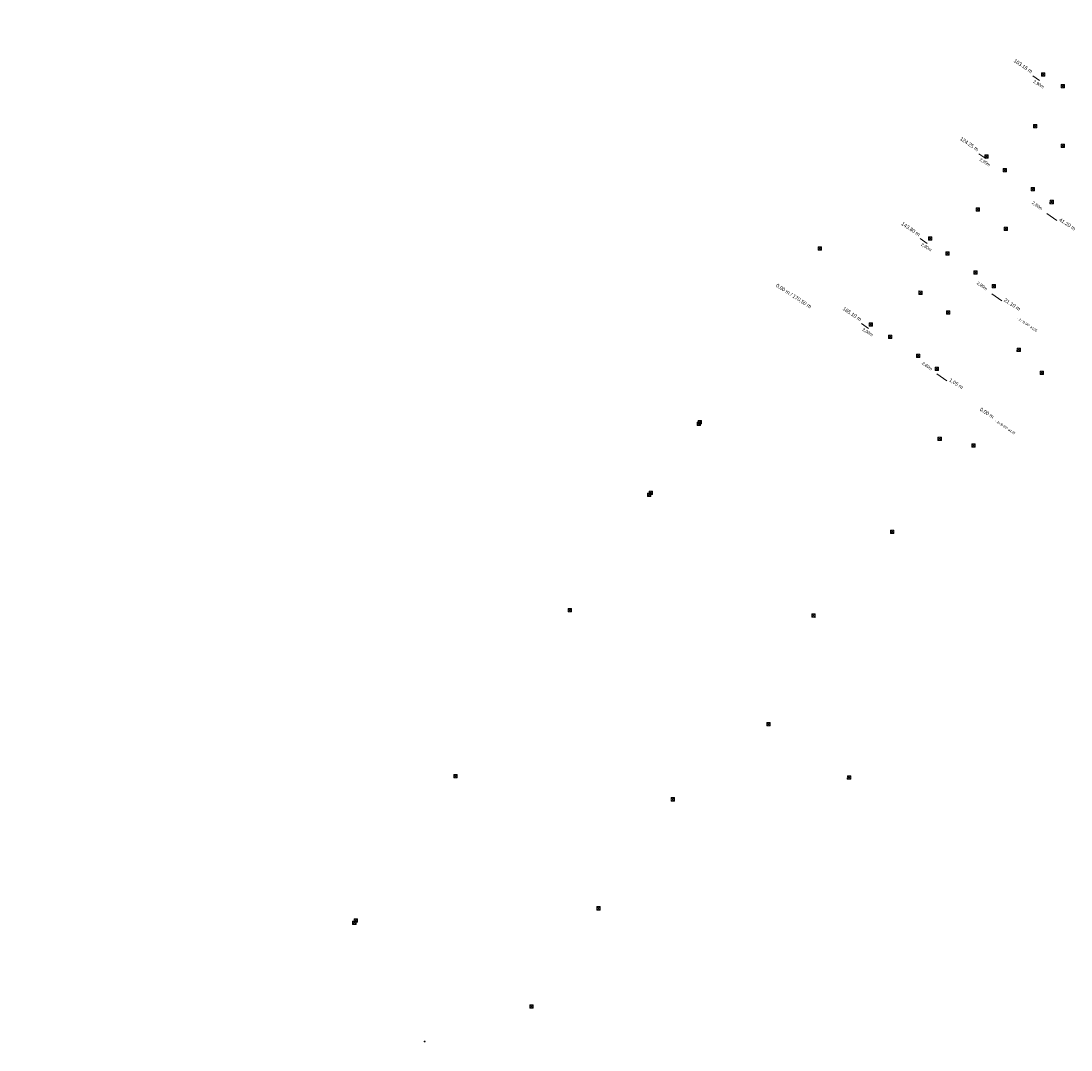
# Model space of a CAD drawing. Header units: inches. Extents: x 0 to 191500, y 0 to 342750.
# Tile 396 of 547: x 187389 to 187605, y 333113 to 333326. Entities that reach past the tile are written whole.
import ezdxf

# ---------------------------------------------------------------- set-up
doc = ezdxf.new("R2010")
doc.units = ezdxf.units.IN
doc.header["$MEASUREMENT"] = 0
doc.linetypes.add('RI-GWA_HUISAANSLUITING', pattern=[23, 4, -1.8, 2.6, -1.8, 4.6, -1.8, 4.6, -1.8])
doc.linetypes.add('RI-HWA_KOLKAANSLUITING', pattern=[4.3, 2.5, -1.8])
doc.layers.get('0').update_dxf_attribs({"lineweight": 20})
for name, color, linetype, lineweight in [('ECW', 150, 'Continuous', 20), ('N-WE-RI-GWA-MAATVOERING-T25', 30, 'RI-GWA_HUISAANSLUITING', 20), ('N-WE-RI-HWA_KOLK-S', 150, 'Continuous', 20), ('N-WE-RI-HWA_KOLKAANSLUITING', 150, 'RI-HWA_KOLKAANSLUITING', 20), ('N-WE-RI-INLAAT', 7, 'Continuous', 20), ('Tekst algemeen', 7, 'Continuous', 20)]:
    doc.layers.add(name, color=color, linetype=linetype, lineweight=lineweight)
picture_1 = doc.add_image_def('image1.ecw', size_in_pixel=(220000, 285000))

# ---------------------------------------------------------------- blocks, each defined once
blk = doc.blocks.new('A$C2C270354')
h = blk.add_hatch(color=256)
h.dxf.hatch_style = 1
edge = h.paths.add_edge_path()
edge.add_arc((0, 0), 0.1, 0, 360)
blk.add_circle((0, 0), 0.1)

msp = doc.modelspace()

# ---------------------------------------------------------------- linework, layer by layer
at = {"layer": 'N-WE-RI-HWA_KOLK-S'}
for p, q in [((187599.26452, 333314.80897), (187599.26303, 333314.11252)), ((187599.26303, 333314.11252), (187599.96097, 333314.80748)), ((187599.26452, 333314.80897), (187599.95948, 333314.11103)), ((187599.96097, 333314.80748), (187599.26452, 333314.80897)), ((187599.95948, 333314.11103), (187599.96097, 333314.80748)), ((187599.26303, 333314.11252), (187599.95948, 333314.11103)), ((187603.31052, 333312.39797), (187603.30903, 333311.70152)), ((187603.30903, 333311.70152), (187604.00697, 333312.39648)), ((187603.31052, 333312.39797), (187604.00548, 333311.70003)), ((187604.00697, 333312.39648), (187603.31052, 333312.39797)), ((187604.00548, 333311.70003), (187604.00697, 333312.39648)), ((187603.30903, 333311.70152), (187604.00548, 333311.70003)), ((187597.61152, 333304.12497), (187597.61003, 333303.42852)), ((187597.61003, 333303.42852), (187598.30797, 333304.12348)), ((187597.61003, 333303.42852), (187598.30648, 333303.42703)), ((187597.61152, 333304.12497), (187598.30648, 333303.42703)), ((187598.30797, 333304.12348), (187597.61152, 333304.12497)), ((187598.30648, 333303.42703), (187598.30797, 333304.12348)), ((187603.30952, 333300.06497), (187603.30803, 333299.36852)), ((187603.30803, 333299.36852), (187604.00597, 333300.06348)), ((187603.30803, 333299.36852), (187604.00448, 333299.36703)), ((187603.30952, 333300.06497), (187604.00448, 333299.36703)), ((187604.00597, 333300.06348), (187603.30952, 333300.06497)), ((187604.00448, 333299.36703), (187604.00597, 333300.06348)), ((187587.59952, 333297.88597), (187587.59803, 333297.18952)), ((187587.59803, 333297.18952), (187588.29597, 333297.88448)), ((187587.59803, 333297.18952), (187588.29448, 333297.18803)), ((187587.59952, 333297.88597), (187588.29448, 333297.18803)), ((187588.29597, 333297.88448), (187587.59952, 333297.88597)), ((187588.29448, 333297.18803), (187588.29597, 333297.88448)), ((187591.38952, 333295.08797), (187591.38803, 333294.39152)), ((187591.38803, 333294.39152), (187592.08597, 333295.08648)), ((187591.38952, 333295.08797), (187592.08448, 333294.39003)), ((187592.08597, 333295.08648), (187591.38952, 333295.08797)), ((187592.08448, 333294.39003), (187592.08597, 333295.08648)), ((187591.38803, 333294.39152), (187592.08448, 333294.39003)), ((187597.15252, 333291.14097), (187597.15103, 333290.44452)), ((187597.15103, 333290.44452), (187597.84897, 333291.13948)), ((187597.15103, 333290.44452), (187597.84748, 333290.44303)), ((187597.15252, 333291.14097), (187597.84748, 333290.44303)), ((187597.84897, 333291.13948), (187597.15252, 333291.14097)), ((187597.84748, 333290.44303), (187597.84897, 333291.13948)), ((187601.02952, 333288.50097), (187601.02803, 333287.80452)), ((187601.02803, 333287.80452), (187601.72597, 333288.49948)), ((187601.02952, 333288.50097), (187601.72448, 333287.80303)), ((187601.72597, 333288.49948), (187601.02952, 333288.50097)), ((187601.72448, 333287.80303), (187601.72597, 333288.49948)), ((187585.78452, 333286.95297), (187585.78303, 333286.25652)), ((187585.78303, 333286.25652), (187586.48097, 333286.95148)), ((187585.78303, 333286.25652), (187586.47948, 333286.25503)), ((187585.78452, 333286.95297), (187586.47948, 333286.25503)), ((187586.48097, 333286.95148), (187585.78452, 333286.95297)), ((187586.47948, 333286.25503), (187586.48097, 333286.95148)), ((187601.02803, 333287.80452), (187601.72448, 333287.80303)), ((187591.55552, 333282.98597), (187591.55403, 333282.28952)), ((187591.55403, 333282.28952), (187592.25197, 333282.98448)), ((187591.55403, 333282.28952), (187592.25048, 333282.28803)), ((187591.55552, 333282.98597), (187592.25048, 333282.28803)), ((187592.25197, 333282.98448), (187591.55552, 333282.98597)), ((187592.25048, 333282.28803), (187592.25197, 333282.98448)), ((187575.96352, 333280.96297), (187575.96203, 333280.26652)), ((187575.96203, 333280.26652), (187576.65997, 333280.96148)), ((187575.96203, 333280.26652), (187576.65848, 333280.26503)), ((187575.96352, 333280.96297), (187576.65848, 333280.26503)), ((187576.65997, 333280.96148), (187575.96352, 333280.96297)), ((187576.65848, 333280.26503), (187576.65997, 333280.96148)), ((187553.21652, 333278.89497), (187553.21503, 333278.19852)), ((187553.21503, 333278.19852), (187553.91297, 333278.89348)), ((187553.21503, 333278.19852), (187553.91148, 333278.19703)), ((187553.21652, 333278.89497), (187553.91148, 333278.19703)), ((187553.91297, 333278.89348), (187553.21652, 333278.89497)), ((187553.91148, 333278.19703), (187553.91297, 333278.89348)), ((187579.54852, 333277.88797), (187579.54703, 333277.19152)), ((187579.54703, 333277.19152), (187580.24497, 333277.88648)), ((187579.54852, 333277.88797), (187580.24348, 333277.19003)), ((187580.24497, 333277.88648), (187579.54852, 333277.88797)), ((187580.24348, 333277.19003), (187580.24497, 333277.88648)), ((187579.54703, 333277.19152), (187580.24348, 333277.19003)), ((187585.32852, 333273.93097), (187585.32703, 333273.23452)), ((187585.32703, 333273.23452), (187586.02497, 333273.92948)), ((187585.32703, 333273.23452), (187586.02348, 333273.23303)), ((187585.32852, 333273.93097), (187586.02348, 333273.23303)), ((187586.02497, 333273.92948), (187585.32852, 333273.93097)), ((187586.02348, 333273.23303), (187586.02497, 333273.92948)), ((187589.07752, 333271.15597), (187589.07603, 333270.45952)), ((187589.07603, 333270.45952), (187589.77397, 333271.15448)), ((187589.07752, 333271.15597), (187589.77248, 333270.45803)), ((187589.77397, 333271.15448), (187589.07752, 333271.15597)), ((187589.77248, 333270.45803), (187589.77397, 333271.15448)), ((187573.96652, 333269.78897), (187573.96503, 333269.09252)), ((187573.96503, 333269.09252), (187574.66297, 333269.78748)), ((187573.96503, 333269.09252), (187574.66148, 333269.09103)), ((187573.96652, 333269.78897), (187574.66148, 333269.09103)), ((187574.66297, 333269.78748), (187573.96652, 333269.78897)), ((187574.66148, 333269.09103), (187574.66297, 333269.78748)), ((187589.07603, 333270.45952), (187589.77248, 333270.45803)), ((187579.69252, 333265.71897), (187579.69103, 333265.02252)), ((187579.69103, 333265.02252), (187580.38897, 333265.71748)), ((187579.69103, 333265.02252), (187580.38748, 333265.02103)), ((187579.69252, 333265.71897), (187580.38748, 333265.02103)), ((187580.38897, 333265.71748), (187579.69252, 333265.71897)), ((187580.38748, 333265.02103), (187580.38897, 333265.71748)), ((187563.74452, 333263.22097), (187563.74303, 333262.52452)), ((187563.74303, 333262.52452), (187564.44097, 333263.21948)), ((187563.74303, 333262.52452), (187564.43948, 333262.52303)), ((187563.74452, 333263.22097), (187564.43948, 333262.52303)), ((187564.44097, 333263.21948), (187563.74452, 333263.22097)), ((187564.43948, 333262.52303), (187564.44097, 333263.21948)), ((187567.69152, 333260.69297), (187567.69003, 333259.99652)), ((187567.69003, 333259.99652), (187568.38797, 333260.69148)), ((187567.69152, 333260.69297), (187568.38648, 333259.99503)), ((187568.38797, 333260.69148), (187567.69152, 333260.69297)), ((187568.38648, 333259.99503), (187568.38797, 333260.69148)), ((187567.69003, 333259.99652), (187568.38648, 333259.99503)), ((187594.22152, 333257.98397), (187594.22003, 333257.28752)), ((187594.22003, 333257.28752), (187594.91797, 333257.98248)), ((187594.22152, 333257.98397), (187594.91648, 333257.28603)), ((187594.91797, 333257.98248), (187594.22152, 333257.98397)), ((187594.91648, 333257.28603), (187594.91797, 333257.98248)), ((187573.49952, 333256.76397), (187573.49803, 333256.06752)), ((187573.49803, 333256.06752), (187574.19597, 333256.76248)), ((187573.49803, 333256.06752), (187574.19448, 333256.06603)), ((187573.49952, 333256.76397), (187574.19448, 333256.06603)), ((187574.19597, 333256.76248), (187573.49952, 333256.76397)), ((187574.19448, 333256.06603), (187574.19597, 333256.76248)), ((187594.22003, 333257.28752), (187594.91648, 333257.28603)), ((187577.36452, 333254.09197), (187577.36303, 333253.39552)), ((187577.36303, 333253.39552), (187578.06097, 333254.09048)), ((187577.36452, 333254.09197), (187578.05948, 333253.39403)), ((187578.06097, 333254.09048), (187577.36452, 333254.09197)), ((187578.05948, 333253.39403), (187578.06097, 333254.09048)), ((187577.36303, 333253.39552), (187578.05948, 333253.39403)), ((187599.00852, 333253.27397), (187599.00703, 333252.57752)), ((187599.00703, 333252.57752), (187599.70497, 333253.27248)), ((187599.00703, 333252.57752), (187599.70348, 333252.57603)), ((187599.00852, 333253.27397), (187599.70348, 333252.57603)), ((187599.70497, 333253.27248), (187599.00852, 333253.27397)), ((187599.70348, 333252.57603), (187599.70497, 333253.27248)), ((187528.22752, 333242.72097), (187528.22603, 333242.02452)), ((187528.22603, 333242.02452), (187528.92397, 333242.71948)), ((187528.22752, 333242.72097), (187528.92248, 333242.02303)), ((187528.92397, 333242.71948), (187528.22752, 333242.72097)), ((187528.47152, 333243.08497), (187528.47003, 333242.38852)), ((187528.47003, 333242.38852), (187529.16797, 333243.08348)), ((187528.47152, 333243.08497), (187529.16648, 333242.38703)), ((187529.16797, 333243.08348), (187528.47152, 333243.08497)), ((187528.92248, 333242.02303), (187528.92397, 333242.71948)), ((187529.16648, 333242.38703), (187529.16797, 333243.08348)), ((187528.22603, 333242.02452), (187528.92248, 333242.02303)), ((187528.47003, 333242.38852), (187529.16648, 333242.38703)), ((187577.91752, 333239.62297), (187577.91603, 333238.92652)), ((187577.91603, 333238.92652), (187578.61397, 333239.62148)), ((187577.91603, 333238.92652), (187578.61248, 333238.92503)), ((187577.91752, 333239.62297), (187578.61248, 333238.92503)), ((187578.61397, 333239.62148), (187577.91752, 333239.62297)), ((187578.61248, 333238.92503), (187578.61397, 333239.62148)), ((187584.92352, 333238.27597), (187584.92203, 333237.57952)), ((187584.92203, 333237.57952), (187585.61997, 333238.27448)), ((187584.92203, 333237.57952), (187585.61848, 333237.57803)), ((187584.92352, 333238.27597), (187585.61848, 333237.57803)), ((187585.61997, 333238.27448), (187584.92352, 333238.27597)), ((187585.61848, 333237.57803), (187585.61997, 333238.27448)), ((187518.02152, 333228.07097), (187518.02003, 333227.37452)), ((187518.02003, 333227.37452), (187518.71797, 333228.06948)), ((187518.02152, 333228.07097), (187518.71648, 333227.37303)), ((187518.71797, 333228.06948), (187518.02152, 333228.07097)), ((187518.33452, 333228.49097), (187518.33303, 333227.79452)), ((187518.33303, 333227.79452), (187519.03097, 333228.48948)), ((187518.33303, 333227.79452), (187519.02948, 333227.79303)), ((187518.33452, 333228.49097), (187519.02948, 333227.79303)), ((187519.03097, 333228.48948), (187518.33452, 333228.49097)), ((187518.71648, 333227.37303), (187518.71797, 333228.06948)), ((187519.02948, 333227.79303), (187519.03097, 333228.48948)), ((187518.02003, 333227.37452), (187518.71648, 333227.37303)), ((187568.10552, 333220.41697), (187568.10403, 333219.72052)), ((187568.10403, 333219.72052), (187568.80197, 333220.41548)), ((187568.10403, 333219.72052), (187568.80048, 333219.71903)), ((187568.10552, 333220.41697), (187568.80048, 333219.71903)), ((187568.80197, 333220.41548), (187568.10552, 333220.41697)), ((187568.80048, 333219.71903), (187568.80197, 333220.41548)), ((187501.61252, 333204.25797), (187501.61103, 333203.56152)), ((187501.61103, 333203.56152), (187502.30897, 333204.25648)), ((187501.61252, 333204.25797), (187502.30748, 333203.56003)), ((187502.30897, 333204.25648), (187501.61252, 333204.25797)), ((187502.30748, 333203.56003), (187502.30897, 333204.25648)), ((187501.61103, 333203.56152), (187502.30748, 333203.56003)), ((187551.89152, 333203.14597), (187551.89003, 333202.44952)), ((187551.89003, 333202.44952), (187552.58797, 333203.14448)), ((187551.89003, 333202.44952), (187552.58648, 333202.44803)), ((187551.89152, 333203.14597), (187552.58648, 333202.44803)), ((187552.58797, 333203.14448), (187551.89152, 333203.14597)), ((187552.58648, 333202.44803), (187552.58797, 333203.14448)), ((187542.63052, 333180.72697), (187542.62903, 333180.03052)), ((187542.62903, 333180.03052), (187543.32697, 333180.72548)), ((187542.62903, 333180.03052), (187543.32548, 333180.02903)), ((187542.63052, 333180.72697), (187543.32548, 333180.02903)), ((187543.32697, 333180.72548), (187542.63052, 333180.72697)), ((187543.32548, 333180.02903), (187543.32697, 333180.72548)), ((187478.01952, 333170.03297), (187478.01803, 333169.33652)), ((187478.01803, 333169.33652), (187478.71597, 333170.03148)), ((187478.01803, 333169.33652), (187478.71448, 333169.33503)), ((187478.01952, 333170.03297), (187478.71448, 333169.33503)), ((187478.71597, 333170.03148), (187478.01952, 333170.03297)), ((187478.71448, 333169.33503), (187478.71597, 333170.03148)), ((187559.22052, 333169.75897), (187559.21903, 333169.06252)), ((187559.21903, 333169.06252), (187559.91697, 333169.75748)), ((187559.21903, 333169.06252), (187559.91548, 333169.06103)), ((187559.22052, 333169.75897), (187559.91548, 333169.06103)), ((187559.91697, 333169.75748), (187559.22052, 333169.75897)), ((187559.91548, 333169.06103), (187559.91697, 333169.75748)), ((187522.88552, 333165.24197), (187522.88403, 333164.54552)), ((187522.88403, 333164.54552), (187523.58197, 333165.24048)), ((187522.88552, 333165.24197), (187523.58048, 333164.54403)), ((187523.58197, 333165.24048), (187522.88552, 333165.24197)), ((187523.58048, 333164.54403), (187523.58197, 333165.24048)), ((187522.88403, 333164.54552), (187523.58048, 333164.54403)), ((187507.56752, 333142.74997), (187507.56603, 333142.05352)), ((187507.56603, 333142.05352), (187508.26397, 333142.74848)), ((187507.56603, 333142.05352), (187508.26248, 333142.05203)), ((187507.56752, 333142.74997), (187508.26248, 333142.05203)), ((187508.26397, 333142.74848), (187507.56752, 333142.74997)), ((187508.26248, 333142.05203), (187508.26397, 333142.74848)), ((187457.16552, 333139.77997), (187457.16403, 333139.08352)), ((187457.16403, 333139.08352), (187457.86197, 333139.77848)), ((187457.16403, 333139.08352), (187457.86048, 333139.08203)), ((187457.16552, 333139.77997), (187457.86048, 333139.08203)), ((187457.86197, 333139.77848), (187457.16552, 333139.77997)), ((187457.47052, 333140.22097), (187457.46903, 333139.52452)), ((187457.46903, 333139.52452), (187458.16697, 333140.21948)), ((187457.46903, 333139.52452), (187458.16548, 333139.52303)), ((187457.47052, 333140.22097), (187458.16548, 333139.52303)), ((187458.16697, 333140.21948), (187457.47052, 333140.22097)), ((187457.86048, 333139.08203), (187457.86197, 333139.77848)), ((187458.16548, 333139.52303), (187458.16697, 333140.21948)), ((187493.74252, 333122.47697), (187493.74103, 333121.78052)), ((187493.74103, 333121.78052), (187494.43897, 333122.47548)), ((187493.74103, 333121.78052), (187494.43748, 333121.77903)), ((187493.74252, 333122.47697), (187494.43748, 333121.77903)), ((187494.43897, 333122.47548), (187493.74252, 333122.47697)), ((187494.43748, 333121.77903), (187494.43897, 333122.47548))]:
    msp.add_line(p, q, dxfattribs=at)
at = {"layer": 'N-WE-RI-HWA_KOLKAANSLUITING'}
for p, q in [((187597.45688, 333314.21728), (187598.88198, 333313.24689)), ((187586.35882, 333298.12271), (187587.78391, 333297.15231)), ((187602.4414, 333284.36085), (187600.13265, 333285.94504)), ((187574.26732, 333280.58744), (187575.69241, 333279.61704)), ((187591.06917, 333267.7873), (187588.76041, 333269.3715)), ((187562.17582, 333263.05217), (187563.60092, 333262.08177)), ((187579.72522, 333251.25499), (187577.41647, 333252.83918))]:
    msp.add_line(p, q, dxfattribs=at)

# ---------------------------------------------------------------- block references
at = {"layer": 'N-WE-RI-INLAAT', "rotation": 0.06357443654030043}
msp.add_blockref('A$C2C270354', (187472.01534, 333114.92399), dxfattribs=at)

# ---------------------------------------------------------------- texts
at = {"layer": 'N-WE-RI-GWA-MAATVOERING-T25'}
for s, insert, char_height, width, attachment_point, rotation in [('{\\fArial|b0|i0|c0|p34;103.15 m}', (187593.67747, 333317.42564), 0.75, 14.6844, 4, 326), ('{\\fProxy 1|b0|i0|c0|p72;2,90m }', (187598.48974, 333312.10589), 0.63, 9.3094, 8, 328), ('{\\fArial|b0|i0|c0|p34;124.25 m}', (187582.5794, 333301.33106), 0.75, 14.6844, 4, 326), ('{\\fProxy 1|b0|i0|c0|p72;2,90m }', (187587.39168, 333296.01131), 0.63, 9.3094, 8, 328), ('{\\fProxy 1|b0|i0|c0|p72;2,80m }', (187598.15245, 333287.06098), 0.63, 9.3094, 8, 325), ('{\\fArial|b0|i0|c0|p34;143.80 m}', (187570.48791, 333283.79579), 0.75, 14.6844, 4, 326), ('{\\fArial|b0|i0|c0|p34;41.20 m}', (187603.02112, 333284.60758), 0.75, 14.6844, 4, 327), ('{\\fProxy 1|b0|i0|c0|p72;2,90m }', (187575.30018, 333278.47604), 0.63, 9.3094, 8, 328), ('{\\fArial|b0|i0|c0|p34;0.00 m / 170,50 m}', (187544.57446, 333271.00853), 0.75, 14.6844, 4, 327), ('{\\fProxy 1|b0|i0|c0|p72;2,80m }', (187586.78022, 333270.48744), 0.63, 9.3094, 8, 325), ('{\\fArial|b0|i0|c0|p34;21.10 m}', (187591.64889, 333268.03404), 0.75, 14.6844, 4, 327), ('{\\fArial|b0|i0|c0|p34;165.10 m}', (187558.39641, 333266.26052), 0.75, 14.6844, 4, 326), ('{\\fProxy 1|b0|i0|c0|p72;2,00m }', (187563.20868, 333260.94077), 0.63, 9.3094, 8, 328), ('{\\fProxy 1|b0|i0|c0|p72;2,80m }', (187575.43627, 333253.95512), 0.63, 9.3094, 8, 325), ('{\\fArial|b0|i0|c0|p34;1,05 m}', (187580.30494, 333251.50173), 0.75, 14.6844, 4, 327), ('{\\fArial|b0|i0|c0|p34;0.00 m}', (187586.67313, 333245.48273), 0.75, 14.6844, 4, 327)]:
    msp.add_mtext(s, dxfattribs=dict(at, insert=insert, char_height=char_height, width=width, attachment_point=attachment_point, rotation=rotation))
at = {"layer": 'Tekst algemeen', "char_height": 0.5, "width": 14.1897, "attachment_point": 1, "rotation": 325.9959479}
for insert in [(187594.46873, 333264.42652), (187589.92619, 333243.2614)]:
    msp.add_mtext('{\\fProxy 1|b0|i0|c0|p72;\\C2;- 2x B 90° ø125}', dxfattribs=dict(at, insert=insert))

# ---------------------------------------------------------------- pictures from other files: only their frames are drawn
at = {"layer": 'ECW'}
image = msp.add_image(picture_1, insert=(180500, 328500), size_in_units=(11000, 14250), dxfattribs=at)
image.dxf.flags = 7

doc.saveas('drawing.dxf')
